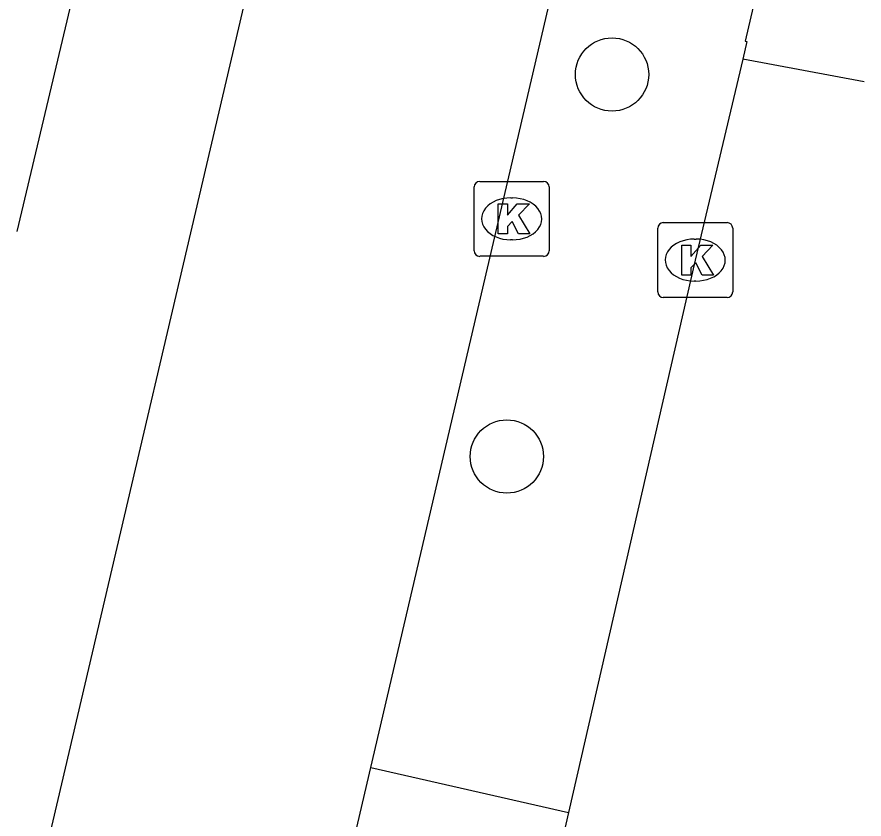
# Model space of a CAD drawing. Extents: x 161087 to 161922, y 382574 to 383873.
# Drawn here: x 161843.11 to 161854.41, y 382650.7 to 382661.41 of the extents above; entities that cross this region are included whole.
import ezdxf

# ---------------------------------------------------------------- set-up
doc = ezdxf.new("R2010")
doc.units = 0
for name, color, linetype in [('IMGEO_Berm_open', 7, 'Continuous'), ('IMGEO_Boom', 7, 'Continuous'), ('IMGEO_Fietspad_gesloten', 7, 'Continuous'), ('IMGEO_Kolk', 7, 'Continuous'), ('IMGEO_Pand', 7, 'Continuous'), ('IMGEO_Rijbaan_lokaal_gesloten', 7, 'Continuous'), ('IMGEO_Rijbaan_lokaal_open', 7, 'Continuous')]:
    doc.layers.add(name, color=color, linetype=linetype)

msp = doc.modelspace()

# ---------------------------------------------------------------- linework, layer by layer
at = {"layer": 'IMGEO_Berm_open'}
msp.add_lwpolyline([(161847.831, 382651.388), (161850.47, 382650.785)], dxfattribs=at)
at = {"layer": 'IMGEO_Boom'}
for centre in [(161851.05, 382660.641), (161849.646, 382655.54)]:
    msp.add_circle(centre, 0.489, dxfattribs=at)
at = {"layer": 'IMGEO_Fietspad_gesloten'}
for points in [[(161847.637, 382667.997), (161836.808, 382621.723)], [(161847.831, 382651.388), (161851.196, 382665.811)], [(161846.012, 382643.59), (161847.831, 382651.388)]]:
    msp.add_lwpolyline(points, dxfattribs=at)
at = {"layer": 'IMGEO_Kolk'}
for p, q in [((161849.284, 382659.213), (161850.136, 382659.213)), ((161849.209, 382658.287), (161849.209, 382659.139)), ((161850.21, 382659.139), (161850.21, 382658.287)), ((161849.697, 382658.993), (161849.722, 382658.993)), ((161851.734, 382658.663), (161852.586, 382658.663)), ((161851.659, 382657.737), (161851.659, 382658.589)), ((161852.66, 382658.589), (161852.66, 382657.737)), ((161849.72, 382658.433), (161849.695, 382658.433)), ((161852.147, 382658.443), (161852.172, 382658.443)), ((161850.136, 382658.213), (161849.284, 382658.213)), ((161852.17, 382657.883), (161852.145, 382657.883)), ((161852.586, 382657.663), (161851.734, 382657.663))]:
    msp.add_line(p, q, dxfattribs=at)
for points in [[(161849.284, 382659.213), (161850.136, 382659.213)], [(161849.209, 382658.287), (161849.209, 382659.139)], [(161850.21, 382659.139), (161850.21, 382658.287)], [(161849.53, 382658.913), (161849.653, 382658.913), (161849.653, 382658.762), (161849.783, 382658.913), (161849.947, 382658.913), (161849.801, 382658.762), (161849.954, 382658.513), (161849.802, 382658.513), (161849.717, 382658.677), (161849.653, 382658.61), (161849.653, 382658.513), (161849.53, 382658.513), (161849.53, 382658.913)], [(161851.734, 382658.663), (161852.586, 382658.663)], [(161851.659, 382657.737), (161851.659, 382658.589)], [(161852.66, 382658.589), (161852.66, 382657.737)], [(161851.98, 382658.363), (161852.103, 382658.363), (161852.103, 382658.212), (161852.233, 382658.363), (161852.397, 382658.363), (161852.251, 382658.212), (161852.404, 382657.963), (161852.252, 382657.963), (161852.167, 382658.127), (161852.103, 382658.06), (161852.103, 382657.963), (161851.98, 382657.963), (161851.98, 382658.363)], [(161850.136, 382658.213), (161849.284, 382658.213)], [(161852.586, 382657.663), (161851.734, 382657.663)]]:
    msp.add_lwpolyline(points, dxfattribs=at)
for centre, start, end in [((161849.286, 382659.137), 91.552, 178.448), ((161849.286, 382659.137), 91.552, 178.448), ((161850.134, 382659.137), 1.552, 88.448), ((161850.134, 382659.137), 1.552, 88.448), ((161851.736, 382658.587), 91.552, 178.448), ((161851.736, 382658.587), 91.552, 178.448), ((161852.584, 382658.587), 1.552, 88.448), ((161852.584, 382658.587), 1.552, 88.448), ((161849.286, 382658.289), 181.552, 268.448), ((161849.286, 382658.289), 181.552, 268.448), ((161850.134, 382658.289), 271.552, 358.448), ((161850.134, 382658.289), 271.552, 358.448), ((161851.736, 382657.739), 181.552, 268.448), ((161851.736, 382657.739), 181.552, 268.448), ((161852.584, 382657.739), 271.552, 358.448), ((161852.584, 382657.739), 271.552, 358.448)]:
    msp.add_arc(centre, 0.0765, start, end, dxfattribs=at)
for centre, major_axis, ratio, start_param, end_param in [((161849.696, 382658.713), (-0.387, 0.002), 0.722429, 4.712389, 7.853982), ((161849.721, 382658.713), (-0.39, 0.002), 0.717154, 1.570796, 4.712389), ((161852.146, 382658.163), (-0.387, 0.002), 0.722429, 4.712389, 7.853982), ((161852.171, 382658.163), (-0.39, 0.002), 0.717154, 1.570796, 4.712389)]:
    msp.add_ellipse(centre, major_axis=major_axis, ratio=ratio, start_param=start_param, end_param=end_param, dxfattribs=at)
at = {"layer": 'IMGEO_Pand'}
msp.add_lwpolyline([(161844.664, 382665.145), (161844.603, 382664.87), (161843.104, 382658.543)], dxfattribs=at)
at = {"layer": 'IMGEO_Rijbaan_lokaal_gesloten'}
for points in [[(161852.794, 382660.846), (161852.16, 382658.163), (161850.47, 382650.785)], [(161854.413, 382660.541), (161852.794, 382660.846)], [(161850.47, 382650.785), (161849.151, 382645.025), (161848.667, 382642.936)]]:
    msp.add_lwpolyline(points, dxfattribs=at)
at = {"layer": 'IMGEO_Rijbaan_lokaal_open'}
msp.add_lwpolyline([(161853.788, 382665.214), (161852.827, 382661.087), (161852.849, 382661.082), (161852.794, 382660.846)], dxfattribs=at)

doc.saveas('drawing.dxf')
